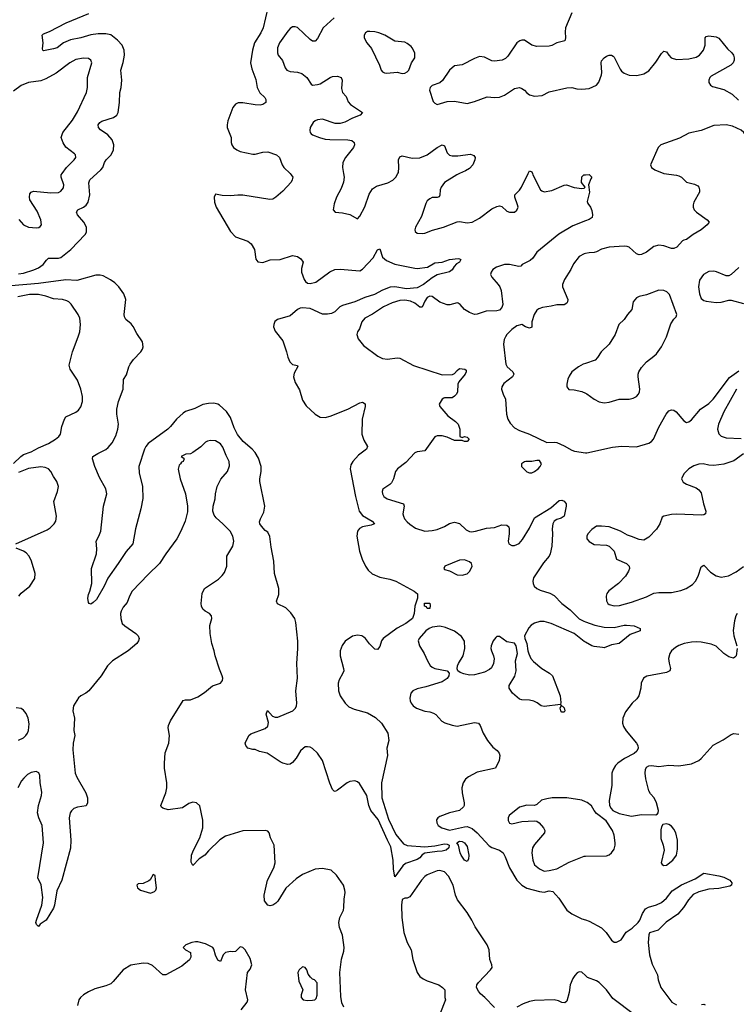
# Model space of a CAD drawing. Header units: inches. Extents: x 1449094 to 1618372, y 389908 to 534307.
# Tile 376 of 494: x 1565459 to 1571211, y 453334 to 461235. Entities that reach past the tile are written whole.
import ezdxf

# ---------------------------------------------------------------- set-up
doc = ezdxf.new("R2010")
doc.units = ezdxf.units.IN
doc.header["$MEASUREMENT"] = 0
for name, color, linetype in [('B5465', 7, 'Continuous'), ('B5466', 7, 'Continuous'), ('B5475', 7, 'Continuous'), ('B5476', 7, 'Continuous')]:
    doc.layers.add(name, color=color, linetype=linetype)

msp = doc.modelspace()

# ---------------------------------------------------------------- linework, layer by layer
at = {"layer": 'B5465', "color": 5}
for points, elevation in [([(1567628.7, 460000), (1567638.8, 459990), (1567650.8, 459970), (1567646, 459950), (1567637.3, 459930), (1567570, 459858), (1567514.8, 459810), (1567490, 459795.1), (1567467.9, 459792.1), (1567250, 459826), (1567210, 459827.3), (1567150, 459820.9), (1567084.4, 459824.4), (1567030, 459834), (1567020.7, 459810), (1567023.8, 459770), (1567035.3, 459730), (1567150, 459536.3), (1567190, 459492.7), (1567290, 459457.6), (1567316.9, 459436.9), (1567343.8, 459390), (1567354.2, 459314.2), (1567370, 459290.7), (1567410, 459287.7), (1567470, 459307.2), (1567550, 459310.4), (1567650, 459341.7), (1567690, 459334), (1567715.6, 459315.6), (1567734, 459290), (1567721.8, 459238.2), (1567721.5, 459210), (1567742.1, 459150), (1567753.3, 459133.3), (1567770, 459121.3), (1567790, 459117.7), (1567836.3, 459130), (1567947.7, 459212.3), (1567988.8, 459231.2), (1568030, 459233.8), (1568190, 459219.2), (1568210, 459232.7), (1568295.3, 459324.7), (1568330, 459387.3), (1568350, 459396), (1568370.5, 459330), (1568402.6, 459302.6), (1568470, 459274.4), (1568630, 459240.7), (1568650, 459238.8), (1568731, 459249), (1568790, 459284.4), (1568849.6, 459290.4), (1568909.7, 459310.3), (1568978.4, 459318.4), (1568990, 459317.3), (1568998.8, 459310), (1568990.4, 459290), (1568964.5, 459275.5), (1568945.4, 459254.6), (1568930, 459228.4), (1568910, 459211.2), (1568810, 459188.4), (1568770, 459164.8), (1568699.2, 459110), (1568650, 459084.6), (1568564.5, 459075.5), (1568470, 459091.6), (1568432.6, 459087.4), (1568370, 459063.4), (1568307.4, 459030), (1568230, 459006.7), (1568150, 458970.4), (1568050, 458940.9), (1568029.4, 458930), (1567988.5, 458891.5), (1567961.4, 458878.6), (1567930, 458871.6), (1567890, 458871.1), (1567790, 458916.7), (1567730, 458922.4), (1567710, 458919.5), (1567690, 458909.1), (1567630, 458859.9), (1567528.5, 458830), (1567507.5, 458812.5), (1567497.8, 458790), (1567496.9, 458770), (1567510, 458735.8), (1567570, 458658), (1567600.7, 458570), (1567610, 458527.7), (1567627.2, 458490), (1567650, 458467), (1567690, 458458.8), (1567692.8, 458452.8), (1567662.7, 458397.3), (1567655.5, 458370), (1567670, 458323), (1567704.1, 458264.1), (1567730, 458182), (1567757.6, 458137.6), (1567830, 458070.4), (1567870, 458046.7), (1567910, 458043.1), (1567950, 458054.4), (1568094, 458110), (1568190, 458160.5), (1568210, 458164.9), (1568232.4, 458152.4), (1568231.7, 458130), (1568208, 458030), (1568205.7, 457910), (1568220.6, 457860.6), (1568252, 457810), (1568244, 457790), (1568179.2, 457740.8), (1568132.2, 457690), (1568116.9, 457663.1), (1568111.5, 457630), (1568153.1, 457410), (1568183.2, 457290), (1568210, 457256.9), (1568287.7, 457210), (1568306, 457190), (1568280.9, 457179.1), (1568210, 457166.6), (1568186.9, 457153.1), (1568171.3, 457130), (1568164.4, 457090), (1568185.9, 456970), (1568206.9, 456906.9), (1568234.2, 456850), (1568257, 456817), (1568288.5, 456788.5), (1568350, 456761.1), (1568430, 456744.9), (1568478, 456730), (1568624, 456650), (1568652.7, 456627.3), (1568652.7, 456592.7), (1568630.4, 456529.6), (1568625.5, 456470), (1568611.2, 456430), (1568558.9, 456390), (1568488, 456352), (1568375.5, 456270), (1568363.8, 456250), (1568350, 456204), (1568330, 456181.2), (1568310, 456184), (1568265.5, 456225.5), (1568233.6, 456270), (1568220.6, 456280.6), (1568204, 456290), (1568170, 456296.9), (1568130, 456288), (1568071.1, 456248.9), (1568047, 456213), (1568030.2, 456170), (1568031.4, 456130), (1568058.3, 456030), (1568059.5, 456010), (1568053.7, 455990), (1568023.1, 455936.9), (1568015.5, 455910), (1568017.2, 455850), (1568030.2, 455810), (1568071, 455750), (1568100.2, 455720.2), (1568143, 455703), (1568252, 455672), (1568314.8, 455634.8), (1568362.4, 455590), (1568414.9, 455510), (1568422, 455450), (1568406, 455390), (1568410.3, 455330.3), (1568363.2, 455110), (1568366.2, 454990), (1568419.1, 454819.1), (1568477.9, 454697.9), (1568540.9, 454620.9), (1568568.9, 454608.9), (1568710, 454598.5), (1568790, 454606.3), (1568870, 454621.8), (1568890, 454620.3), (1568906, 454610), (1568904, 454590), (1568881, 454570), (1568850, 454562.6), (1568810, 454561.5), (1568710, 454548.2), (1568690, 454533), (1568670.9, 454509.1), (1568650, 454496.9), (1568556.9, 454463.1), (1568535.4, 454444.6), (1568470, 454358), (1568458.7, 454418.7), (1568455.7, 454490), (1568439, 454599), (1568410, 454651.1), (1568335.8, 454815.8), (1568276.2, 454890), (1568261.1, 454930), (1568245, 455010), (1568185.6, 455105.6), (1568170, 455118.5), (1568150, 455127.1), (1568110, 455122.6), (1568088.2, 455111.8), (1568010, 455052.3), (1567990, 455041.2), (1567984.5, 455044.5), (1567970, 455059), (1567948.1, 455108.1), (1567889.5, 455290), (1567850, 455349.3), (1567810, 455386), (1567790, 455397.2), (1567770, 455401.2), (1567750, 455399), (1567733.2, 455386.8), (1567713.2, 455366.8), (1567678.8, 455310), (1567650, 455274), (1567630, 455261.2), (1567610, 455259.3), (1567570, 455269.2), (1567550, 455279), (1567446, 455350), (1567383.1, 455363.1), (1567350, 455378), (1567330, 455378), (1567290, 455388.7), (1567275.3, 455410), (1567268.7, 455430), (1567299, 455490), (1567314.8, 455505.2), (1567430, 455546), (1567450, 455564.7), (1567456.5, 455596.5), (1567438, 455662), (1567448.9, 455691.1), (1567487.1, 455647.1), (1567510, 455638), (1567530, 455637.6), (1567651.6, 455690), (1567671.5, 455710), (1567681.6, 455730), (1567684.5, 455750), (1567676, 455850), (1567688.9, 455951.1), (1567682.7, 456070), (1567691.8, 456190), (1567691.5, 456248.5), (1567676.6, 456396.6), (1567667, 456430), (1567636.1, 456476.1), (1567594.9, 456514.9), (1567527.2, 456547.3), (1567519.5, 456570), (1567538, 456622), (1567539.5, 456670), (1567504, 456790), (1567498.9, 456890), (1567476.6, 457003.4), (1567467, 457087), (1567450, 457122.7), (1567430, 457136), (1567399.5, 457170), (1567387.6, 457190), (1567384.9, 457204.9), (1567391.6, 457230), (1567417.8, 457282.2), (1567426, 457330), (1567385.5, 457530), (1567385.5, 457550), (1567398.1, 457610), (1567397.4, 457650), (1567376.8, 457716.8), (1567350, 457761.5), (1567324.2, 457790), (1567252.8, 457850), (1567207.5, 457907.5), (1567180.8, 457960.8), (1567150, 458042.4), (1567119.7, 458090), (1567062, 458142), (1567049.3, 458150), (1567017.2, 458157.2), (1566975.4, 458155.4), (1566930, 458146.6), (1566864.9, 458115.1), (1566790.3, 458090), (1566770, 458078.5), (1566716.8, 458030), (1566670.2, 457970), (1566648.3, 457950), (1566490, 457833.7), (1566471, 457810), (1566461.7, 457790), (1566415.4, 457650), (1566418.9, 457598.9), (1566445.3, 457490), (1566446.8, 457393.2), (1566432, 457310), (1566388, 457150), (1566368, 457030), (1566313, 456967), (1566250.3, 456870), (1566166, 456754), (1566136.5, 456690), (1566076.7, 456583.3), (1566050, 456558), (1566030, 456546), (1566018, 456550), (1566010, 456558), (1566006.2, 456593.8), (1566010, 456622), (1566022, 456650), (1566037, 456710), (1566034.7, 456830), (1566075.1, 456950), (1566077.7, 456990), (1566071.8, 457050), (1566095.6, 457090), (1566109.7, 457130), (1566132.8, 457330), (1566157.4, 457430), (1566151.3, 457471.3), (1566100.5, 457560.5), (1566061.6, 457650), (1566043.7, 457710), (1566046, 457730), (1566085.3, 457754.7), (1566150, 457786), (1566170, 457801.6), (1566200.5, 457839.5), (1566230, 457896.3), (1566247.1, 457950), (1566252.6, 457990), (1566238, 458070), (1566238.7, 458110), (1566251.8, 458170), (1566289.6, 458270), (1566292.3, 458347.7), (1566315.6, 458384.4), (1566335.1, 458450), (1566346.6, 458470), (1566373.1, 458506.9), (1566432.3, 458570), (1566443.7, 458590), (1566449.5, 458610.5), (1566444.5, 458650), (1566398, 458718), (1566370, 458772.7), (1566353.6, 458793.6), (1566312.3, 458830), (1566301.6, 458850), (1566298.7, 458870), (1566311.6, 458990), (1566294.9, 459034.9), (1566254.5, 459090), (1566223.3, 459123.3), (1566188.5, 459148.5), (1566130, 459179.7), (1566105.6, 459185.6), (1566070, 459184.8), (1565917.3, 459142.7), (1565830, 459148.6), (1565610, 459116.9), (1565390, 459100.6)], 520), ([(1565450, 459194.9), (1565490, 459200.8), (1565573, 459227), (1565610, 459243.6), (1565647.8, 459270), (1565673.6, 459306.4), (1565690, 459320.3), (1565770, 459321.8), (1565790, 459326.9), (1565868.8, 459390), (1565984, 459510), (1565994.7, 459530), (1565995.8, 459570), (1565973, 459610), (1565922.4, 459670), (1565914, 459690), (1565926, 459710), (1565971.8, 459730), (1565993.2, 459746.8), (1566009.7, 459770), (1566022.4, 459830), (1566013.6, 459926.4), (1566022, 459950), (1566077.9, 460000)], 520), ([(1565451.9, 459631.9), (1565490, 459589.2), (1565530, 459569.3), (1565594.6, 459565.4), (1565611.8, 459568.2), (1565623.8, 459576.2), (1565634, 459590), (1565628, 459630), (1565598.8, 459698.8), (1565540.9, 459790), (1565536.8, 459810), (1565541.4, 459838.6), (1565550, 459851.8), (1565570, 459857.7), (1565710, 459844.5), (1565770, 459849.2), (1565790, 459858.9), (1565810, 459884.9), (1565813.1, 459910), (1565792.6, 459970), (1565792.4, 459990), (1565799.4, 460000)], 540), ([(1568057.9, 460000), (1568063.2, 459970), (1568058.5, 459930), (1568040.4, 459879.6), (1568002, 459810), (1567982.5, 459757.5), (1567974.8, 459710), (1567990.7, 459690.7), (1568050, 459686.4), (1568110, 459670.4), (1568170, 459636), (1568190, 459658.8), (1568230, 459734), (1568264.5, 459835.5), (1568290, 459876.4), (1568322, 459898), (1568415, 459925), (1568453.4, 459946.6), (1568478.3, 459970), (1568493.4, 460000)], 540), ([(1568990.3, 460000), (1568968, 459990), (1568870, 459929.6), (1568841.1, 459890), (1568834.9, 459870), (1568831.9, 459828.1), (1568825.2, 459814.8), (1568810, 459807.3), (1568770, 459807.6), (1568750, 459798.7), (1568730, 459780.9), (1568718.9, 459761.1), (1568683.4, 459656.6), (1568635.5, 459570), (1568630.7, 459550), (1568634, 459534), (1568650, 459522), (1568690, 459518), (1568710, 459521.6), (1568773.2, 459546.8), (1568861.2, 459570), (1568970, 459613.1), (1568990, 459614.9), (1569050, 459604), (1569090, 459610.3), (1569150, 459641.7), (1569250, 459717.1), (1569290, 459736.3), (1569310, 459740.7), (1569330, 459736), (1569370, 459698.8), (1569390, 459690.8), (1569430, 459691), (1569450, 459706), (1569459.3, 459730), (1569456, 459750), (1569433.2, 459810), (1569434, 459830), (1569470, 459866.8), (1569487.9, 459892.1), (1569539.5, 460000)], 540), ([(1569574.7, 460000), (1569578, 459990), (1569640.5, 459870), (1569650, 459860.5), (1569670, 459854.4), (1569730, 459864), (1569830, 459906.9), (1569849, 459909), (1569910, 459888.1), (1569970, 459879.1), (1569990, 459882.8), (1569999, 459890), (1569969.4, 459929.4), (1569970, 459974), (1569986, 459990), (1570000, 459991.3)], 540), ([(1570000, 459620.5), (1569898, 459582), (1569786.6, 459513.4), (1569610.4, 459370), (1569577.5, 459322.5), (1569557, 459303), (1569492, 459270), (1569482, 459258), (1569464.7, 459255.3), (1569390, 459271), (1569350, 459269.7), (1569287.3, 459250), (1569257.3, 459230), (1569242, 459210), (1569239.1, 459190), (1569247.7, 459170), (1569300.7, 459110), (1569314, 459090), (1569322.5, 459062.5), (1569336.5, 458950), (1569330, 458926.3), (1569310, 458903.5), (1569290, 458897.4), (1569203.1, 458896.9), (1569130, 458872), (1569109.6, 458869.6), (1569070, 458884.5), (1569029.6, 458909.7), (1568994, 458950), (1568978.9, 458958.9), (1568970, 458962.7), (1568912.5, 458947.5), (1568890, 458946.6), (1568830, 458969.5), (1568770, 459014.7), (1568750, 459015.1), (1568730, 459005.1), (1568710, 458976), (1568690, 458928.2), (1568670, 458926.9), (1568630, 458960.9), (1568595.8, 458975.8), (1568550, 458983.2), (1568510, 458982.3), (1568450, 458961.8), (1568379.3, 458930), (1568290, 458871), (1568230, 458840.7), (1568206.4, 458810), (1568186.6, 458753.4), (1568170.7, 458730), (1568164, 458710), (1568175.2, 458675.2), (1568219.9, 458619.9), (1568334.2, 458534.2), (1568370, 458516.3), (1568410, 458510.5), (1568490, 458521.6), (1568510, 458519.3), (1568619.9, 458459.9), (1568850, 458384.2), (1568932.2, 458387.8), (1568950, 458394.9), (1568970, 458419.5), (1568990, 458435.2), (1569031.8, 458431.8), (1569042.8, 458422.8), (1569043.8, 458410), (1569035.3, 458390), (1568984.9, 458330), (1568975.5, 458310), (1568972.7, 458250), (1568964.9, 458230), (1568950, 458212.7), (1568930, 458200.7), (1568870, 458201.2), (1568862.5, 458197.5), (1568850, 458188.7), (1568826.8, 458150), (1568830.8, 458130), (1568895.3, 458055.3), (1568958, 458010), (1568978.4, 457990), (1568992.7, 457950), (1568991.3, 457891.3), (1569010, 457882), (1569029.4, 457890.6), (1569050, 457886), (1569066, 457870), (1569051, 457850), (1569030, 457849.4), (1569010, 457858), (1568950, 457859.5), (1568890, 457886.3), (1568850, 457896.9), (1568810, 457894.7), (1568792, 457888), (1568710, 457774.5), (1568650, 457766.9), (1568630, 457758.3), (1568558.6, 457681.4), (1568492.4, 457630), (1568474.4, 457610), (1568459.3, 457550), (1568442.3, 457517.7), (1568430, 457504.5), (1568373, 457467), (1568367.7, 457450), (1568370.5, 457430), (1568383, 457410), (1568408, 457390), (1568538.8, 457350), (1568546, 457330), (1568535.6, 457270), (1568539, 457250), (1568548.9, 457230), (1568570, 457206.7), (1568590, 457186.7), (1568634.8, 457154.8), (1568710, 457131.8), (1568770, 457135.3), (1568810, 457144.9), (1568870, 457168.5), (1568910, 457192.2), (1568950, 457202.4), (1568990, 457193.4), (1569041.4, 457141.4), (1569070, 457128), (1569086.2, 457126.2), (1569118, 457130), (1569205.8, 457154.2), (1569270, 457160.4), (1569330, 457181.6), (1569370, 457178.8), (1569384.5, 457164.5), (1569388, 457148), (1569388.1, 457108.1), (1569379.3, 457050), (1569384, 457030), (1569410, 457014.9), (1569430, 457014.4), (1569467, 457033), (1569495.2, 457064.8), (1569550, 457155.5), (1569590, 457236.4), (1569722, 457318), (1569790, 457376.3), (1569810, 457380.5), (1569830, 457372.7), (1569844.9, 457350), (1569845.5, 457330), (1569830.6, 457250), (1569805.8, 457234.2), (1569770, 457225.1), (1569750.3, 457209.7), (1569739.5, 457190), (1569733.7, 457150), (1569736, 457110), (1569730.3, 457010), (1569717.6, 456950), (1569708.5, 456930), (1569663, 456877), (1569583.2, 456756.8), (1569577, 456730), (1569579.5, 456710), (1569588.2, 456690), (1569610.3, 456670.3), (1569636.3, 456656.3), (1569713.7, 456633.7), (1569750, 456614.4), (1569810, 456550.5), (1569878.7, 456498.7), (1569948.5, 456428.5), (1569987.6, 456407.6), (1570000, 456403)], 540), ([(1570000, 459359.4), (1569990, 459357.4), (1569950, 459335.6), (1569904.6, 459275.4), (1569883.6, 459230), (1569833.1, 459150), (1569816.9, 459110), (1569814.9, 459090), (1569857.4, 458990), (1569857, 458970), (1569850, 458959.5), (1569830, 458946.6), (1569770, 458946.9), (1569725, 458935), (1569654.2, 458925.8), (1569624.8, 458915.2), (1569610, 458904.5), (1569588.7, 458870), (1569570.6, 458810), (1569570, 458768), (1569550, 458759), (1569518, 458770), (1569490, 458788.7), (1569450, 458777.2), (1569410, 458749.2), (1569370, 458709), (1569357.3, 458690), (1569348, 458670), (1569342, 458630), (1569362, 458470), (1569370.8, 458450), (1569416, 458410), (1569426, 458390), (1569414, 458370), (1569345.2, 458314.8), (1569328.5, 458290), (1569325.3, 458270), (1569338.7, 458230), (1569358.7, 458190), (1569366.3, 458070), (1569378.3, 458030), (1569396.7, 457996.7), (1569430, 457961.1), (1569470, 457938), (1569551, 457910), (1569690, 457843), (1569750, 457846), (1569770, 457842.4), (1569830, 457816.4), (1569890, 457780.3), (1569913, 457773), (1570000, 457760.1)], 560), ([(1565410, 457673.6), (1565469.3, 457730.7), (1565490, 457744.9), (1565550, 457767.2), (1565610, 457799.6), (1565690, 457833.4), (1565747, 457870), (1565772, 457890), (1565787.6, 457910), (1565797.7, 457970), (1565818.7, 458030), (1565830, 458047.7), (1565910, 458084.9), (1565930, 458101.6), (1565950, 458127.7), (1565962, 458170), (1565962, 458210), (1565949.8, 458269.8), (1565922.2, 458342.2), (1565864.2, 458430), (1565856.2, 458463.8), (1565882.4, 458570), (1565929.7, 458690), (1565941.1, 458730), (1565946.6, 458790), (1565940.8, 458840.8), (1565927.3, 458870), (1565871.8, 458951.8), (1565854, 458970), (1565838.6, 458978.6), (1565802, 458990), (1565730, 458994.8), (1565670, 459015.2), (1565609.3, 459029.3), (1565538.8, 459030), (1565442.8, 459010)], 540), ([(1570000, 458476.3), (1569982, 458470), (1569944.7, 458450), (1569890, 458409), (1569870, 458375.3), (1569859.1, 458350), (1569850.8, 458310), (1569851, 458290), (1569867.9, 458267.9), (1569910, 458265.5), (1569970.3, 458250.3), (1570000, 458237)], 580), ([(1568061.4, 453310), (1568044.6, 453344.6), (1568035.7, 453395.7), (1568028.3, 453590), (1568043, 453697), (1568060.6, 453759.4), (1568062.9, 453790), (1568048.9, 453890), (1568025, 453950), (1568021.3, 453990), (1568028.6, 454031.4), (1568056.8, 454090), (1568060.4, 454110), (1568062.2, 454177.7), (1568071, 454230), (1568069.7, 454250), (1568056.9, 454290), (1568002.4, 454370), (1567958.4, 454410), (1567890, 454424.5), (1567830, 454417.6), (1567730, 454375), (1567677.9, 454342.1), (1567594.4, 454265.6), (1567530, 454160.7), (1567514.5, 454145.5), (1567490, 454129.6), (1567470, 454124.5), (1567450, 454129.3), (1567424.7, 454164.7), (1567421.6, 454210), (1567448.2, 454330), (1567498.9, 454430), (1567509.7, 454470), (1567501.6, 454610), (1567471.8, 454670), (1567461.2, 454710), (1567450, 454724), (1567429.4, 454729.4), (1567250, 454725.4), (1567110, 454683.5), (1567066, 454654), (1566973.6, 454566.4), (1566943.8, 454530), (1566899.9, 454500.1), (1566850, 454449), (1566836, 454476), (1566838.7, 454530), (1566854, 454570), (1566904.4, 454670), (1566929.6, 454750), (1566929.6, 454810.4), (1566906, 454926), (1566879, 454950), (1566850, 454957), (1566815.6, 454944.4), (1566764.7, 454910), (1566650, 454895.1), (1566606.8, 454906.8), (1566596.5, 454916.5), (1566592.7, 454930), (1566631.5, 455030), (1566639.7, 455070), (1566639.7, 455110), (1566622, 455230), (1566620.4, 455270), (1566627.4, 455352.6), (1566656.9, 455430), (1566662, 455490), (1566652.1, 455552.1), (1566654, 455570), (1566669.6, 455610), (1566770, 455770.6), (1566790, 455777.1), (1566830, 455777.6), (1566890, 455802.4), (1566943.5, 455836.5), (1567007, 455890), (1567070, 455911.9), (1567088.1, 455931.9), (1567089.9, 455950), (1567084.5, 455970), (1567062.6, 456022.6), (1567028.3, 456130), (1567021, 456170), (1567002.1, 456230), (1566986.8, 456310), (1566985.1, 456374.9), (1567000.5, 456430), (1566998.4, 456450), (1566982.7, 456470), (1566946.6, 456490), (1566930, 456504.5), (1566918, 456530), (1566915.1, 456550), (1566924.2, 456630), (1566942.9, 456670), (1567055, 456745), (1567085.3, 456774.7), (1567101.8, 456798.2), (1567121, 456850), (1567120.5, 456930), (1567169.7, 457010), (1567176.8, 457050), (1567169.7, 457090), (1567148.2, 457130), (1567090, 457189.7), (1567036.5, 457236.5), (1567020.3, 457260.3), (1567009.7, 457290), (1567011.3, 457330), (1567028, 457390), (1567031.5, 457431.5), (1567045.1, 457490), (1567072.5, 457547.5), (1567128.2, 457610), (1567143.8, 457656.2), (1567140.4, 457690), (1567116.6, 457736.6), (1567090, 457805.6), (1567070, 457831.1), (1567030, 457854.8), (1566990, 457858.7), (1566967.1, 457852.9), (1566950, 457844.5), (1566912.7, 457807.3), (1566850, 457760.9), (1566830, 457752.3), (1566792, 457748), (1566754, 457730), (1566776.9, 457716.9), (1566778, 457710), (1566771, 457690), (1566756.9, 457683.1), (1566751, 457670), (1566738.8, 457661.2), (1566730.6, 457629.4), (1566747.2, 457550), (1566788.7, 457430), (1566804.9, 457330), (1566806.2, 457286.2), (1566787.4, 457210), (1566753.1, 457130), (1566719.6, 457070), (1566631.7, 456950), (1566580.2, 456870), (1566490, 456784), (1566361.5, 456650), (1566339.1, 456610), (1566323, 456557), (1566290, 456520.7), (1566273.4, 456490), (1566269, 456470), (1566270.3, 456430), (1566282.6, 456390), (1566302.4, 456370), (1566390.6, 456310), (1566410.6, 456290), (1566418, 456270), (1566412.7, 456250), (1566399.3, 456230), (1566330.2, 456169.8), (1566204.2, 456090), (1566164.9, 456050), (1566111.8, 455970), (1566013.4, 455850), (1565990, 455829.7), (1565950.2, 455809.8), (1565930, 455793.3), (1565892, 455730), (1565886, 455690), (1565898.9, 455630), (1565892.3, 455532.3), (1565902.4, 455490), (1565887.2, 455430), (1565885.1, 455374.9), (1565904.6, 455190), (1565916.7, 455156.7), (1565990.6, 455030), (1566002, 454990), (1566004, 454950), (1565992.3, 454927.7), (1565923.7, 454916.3), (1565894.9, 454905.1), (1565874, 454886), (1565864.2, 454870), (1565856, 454830), (1565870.4, 454650), (1565867.9, 454587.9), (1565798, 454330), (1565756.5, 454243.5), (1565739, 454130), (1565730, 454104.5), (1565671.8, 454008.2), (1565623.4, 453976.6), (1565610, 453958), (1565594, 453974), (1565589.7, 453990), (1565594, 454010), (1565637.4, 454130), (1565645.7, 454190), (1565632.4, 454292.4), (1565603.7, 454350), (1565650.7, 454630.7), (1565640.7, 454770), (1565612.2, 454830), (1565601.3, 454870), (1565609.7, 454930), (1565635.3, 455010), (1565636, 455036), (1565622.4, 455110), (1565621.6, 455170), (1565612.1, 455192.1), (1565590, 455202.9), (1565550, 455194.3), (1565522.2, 455177.8), (1565493, 455150), (1565474, 455126), (1565443, 455070)], 540), ([(1565429.2, 457030), (1565679, 457141), (1565703.5, 457156.5), (1565736.9, 457190), (1565750, 457211), (1565755.1, 457250), (1565732.7, 457370), (1565762.7, 457450), (1565769.4, 457490), (1565758, 457530), (1565730, 457569.3), (1565708.3, 457610), (1565690, 457631.2), (1565662.4, 457642.4), (1565630, 457645.6), (1565530, 457633.5), (1565450, 457602.4)], 540), ([(1565453.3, 456610), (1565470, 456632.4), (1565539.5, 456690), (1565579.6, 456750), (1565582.4, 456790), (1565554.7, 456890), (1565534.2, 456930), (1565510, 456956), (1565490, 456969.8), (1565430, 456994.5)], 540), ([(1570000, 456240), (1569990, 456245.7), (1569909.4, 456309.4), (1569724.2, 456390), (1569670, 456405.2), (1569633.8, 456406.2), (1569590, 456393.6), (1569563.5, 456376.5), (1569545.6, 456354.4), (1569512, 456290), (1569513.7, 456270), (1569530.2, 456230), (1569537.3, 456170), (1569545.2, 456145.2), (1569561.1, 456110), (1569583.9, 456083.9), (1569648.7, 456028.7), (1569712.7, 455990), (1569735.3, 455970), (1569796.4, 455810), (1569803.6, 455756.4), (1569799.6, 455740.4), (1569670, 455725.1), (1569644, 455730), (1569613.3, 455753.3), (1569586.4, 455766.4), (1569550, 455774.5), (1569490, 455776.3), (1569470, 455782.4), (1569414.5, 455830), (1569387.6, 455870), (1569388.2, 455891.8), (1569433.1, 455966.9), (1569444.4, 456010), (1569439.6, 456090), (1569454.5, 456150), (1569442.7, 456210), (1569431.3, 456231.3), (1569370, 456242.6), (1569310, 456285.1), (1569290, 456284.2), (1569281.6, 456278.4), (1569259.5, 456250), (1569243.7, 456210), (1569241.3, 456190), (1569244.9, 456170), (1569261.6, 456130), (1569266.2, 456106.2), (1569262.4, 456070), (1569245.7, 456034.3), (1569230, 456019.5), (1569190, 456000.5), (1569110, 455976.9), (1569070, 455976.2), (1569024.8, 455984.8), (1568995.5, 455995.5), (1568975.3, 456010), (1568970, 456026), (1568972.7, 456050), (1568980.9, 456070), (1569019.7, 456130), (1569031.2, 456190), (1569028, 456248), (1569004.2, 456284.2), (1568947.7, 456327.7), (1568876.8, 456356.8), (1568830, 456368.3), (1568770, 456359.8), (1568744.9, 456350), (1568717.6, 456330), (1568664.9, 456270), (1568657.6, 456250), (1568668.8, 456210), (1568705.7, 456150), (1568731.8, 456090), (1568753.6, 456053.6), (1568770, 456038.4), (1568790, 456028.5), (1568890.4, 456010.4), (1568906.8, 455990), (1568904, 455970), (1568890.3, 455949.7), (1568850, 455920.5), (1568718.7, 455881.3), (1568650, 455866), (1568614, 455850), (1568599.1, 455830), (1568590.5, 455790), (1568593, 455770), (1568602, 455750), (1568616.3, 455730), (1568644, 455710), (1568710, 455685.7), (1568750, 455681.3), (1568781, 455670), (1568798.7, 455658.7), (1568846.9, 455606.9), (1568872.4, 455592.4), (1568930, 455572.7), (1568970, 455566), (1569110, 455596.3), (1569142, 455590), (1569156, 455570), (1569178.8, 455510), (1569214.8, 455450), (1569257.5, 455397.5), (1569290.8, 455370), (1569306.8, 455350), (1569313, 455330), (1569307.3, 455290), (1569278, 455230), (1569130, 455195.8), (1569060.4, 455159.6), (1569038.4, 455141.6), (1569018, 455110), (1569008.9, 455070), (1569011.6, 455030), (1569027.9, 454952.1), (1569027.3, 454930), (1569022, 454918), (1568990, 454889.4), (1568910, 454871.6), (1568830, 454842), (1568814, 454830), (1568805.3, 454814.7), (1568806, 454790), (1568818, 454770), (1568847.7, 454750), (1568910, 454730.2), (1569030, 454759.5), (1569050, 454760.3), (1569090, 454744.5), (1569131, 454711), (1569226.7, 454606.7), (1569250, 454592.6), (1569310.5, 454570), (1569338.4, 454550), (1569356.7, 454516.7), (1569390.2, 454430), (1569450.2, 454330), (1569490, 454290.2), (1569530, 454267.3), (1569630, 454239.2), (1569670, 454234.4), (1569710, 454244), (1569738, 454238), (1569785.5, 454185.5), (1569850, 454089.1), (1569890, 454061.2), (1569970, 454021.2), (1570000, 454011.3)], 540), ([(1565450, 455453.1), (1565490, 455473.4), (1565509.6, 455490), (1565522.6, 455510), (1565529.7, 455530), (1565534.1, 455585.9), (1565526.2, 455630), (1565510, 455667), (1565490, 455695.4), (1565470, 455708.4), (1565430, 455713.8)], 540), ([(1570000, 454959.8), (1569971, 454971), (1569850, 454991.8), (1569734, 454990), (1569690, 454983.8), (1569647.9, 454972.1), (1569610, 454937), (1569590, 454929.5), (1569530, 454933), (1569470, 454917), (1569387.3, 454850), (1569380.7, 454830), (1569380.7, 454810), (1569390, 454786.8), (1569410, 454782), (1569490, 454800.4), (1569590, 454806.4), (1569610, 454802.4), (1569629, 454789), (1569662.4, 454750), (1569674.4, 454730), (1569672, 454710), (1569590, 454615.6), (1569574.6, 454590), (1569570.3, 454550), (1569576.9, 454490), (1569592.3, 454452.3), (1569630, 454420.3), (1569670, 454403.6), (1569710, 454406.9), (1569770, 454421.2), (1569870, 454475.9), (1569990, 454521.8), (1570000, 454522)], 560), ([(1569270, 453309.2), (1569191.8, 453390), (1569158.3, 453418.3), (1569140.5, 453440.5), (1569125.2, 453470), (1569129.2, 453490), (1569142.7, 453510), (1569239.3, 453610), (1569251.5, 453630), (1569249.4, 453650), (1569232.6, 453692.6), (1569226, 453770), (1569212.1, 453810), (1569116, 453956), (1569088.9, 454008.9), (1569049.8, 454069.8), (1568972.7, 454172.7), (1568956, 454210), (1568939.1, 454290), (1568902.2, 454362.2), (1568870, 454396.4), (1568830, 454408.6), (1568810, 454406.2), (1568730, 454373.6), (1568710, 454360.4), (1568683.2, 454330), (1568590, 454197.6), (1568570, 454186), (1568550, 454185.6), (1568530, 454176), (1568522.9, 454130), (1568525.5, 454030), (1568542.4, 453910), (1568570, 453831), (1568602, 453770), (1568613.8, 453693.8), (1568648.6, 453588.6), (1568670, 453557.3), (1568698, 453538), (1568730, 453521.6), (1568822, 453490), (1568852, 453470), (1568872, 453450), (1568872, 453388), (1568876, 453370), (1568830, 453255.3)], 540), ([(1567236.2, 453290), (1567284.5, 453350), (1567289.2, 453369.2), (1567272.3, 453450), (1567288.7, 453588.7), (1567310, 453616), (1567322.9, 453650), (1567310, 453701.2), (1567269.2, 453770), (1567250, 453789.2), (1567230, 453794), (1567190, 453758), (1567170, 453755.3), (1567150, 453759), (1567110, 453748.7), (1567091.3, 453730), (1567070, 453678), (1567050, 453688), (1567030, 453728.7), (1567017, 453777), (1567009.2, 453790), (1566950, 453818.4), (1566890, 453834.5), (1566870, 453835.1), (1566842, 453830), (1566792, 453810), (1566771.3, 453790), (1566790, 453771.3), (1566831, 453751), (1566831.6, 453711.6), (1566821, 453690), (1566760.4, 453639.6), (1566632, 453570), (1566609, 453570), (1566524.2, 453644.2), (1566490, 453662), (1566450, 453665.1), (1566350, 453647.3), (1566288.7, 453611.3), (1566210, 453516), (1566190, 453499.5), (1566150, 453481.6), (1566062.8, 453457.2), (1566010, 453434.5), (1565970, 453409.5), (1565948, 453390), (1565934.4, 453370), (1565923.4, 453323.4)], 560), ([(1570000, 453564.2), (1569970, 453591.5), (1569950, 453595.6), (1569933.5, 453586.5), (1569914.6, 453565.4), (1569899.9, 453540.1), (1569877.6, 453490), (1569870.4, 453430), (1569850, 453358), (1569833.7, 453346.3), (1569810, 453349.3), (1569782.5, 453362.5), (1569750, 453369.5), (1569590, 453363.7), (1569550, 453356), (1569501.1, 453338.9), (1569448.3, 453311.7)], 540)]:
    msp.add_lwpolyline(points, dxfattribs=dict(at, elevation=elevation))
for points, elevation in [([(1569610, 457698), (1569570.4, 457689.6), (1569522, 457690), (1569510, 457686.6), (1569487.3, 457670), (1569486, 457650), (1569530, 457606.4), (1569550, 457598.4), (1569570, 457599.5), (1569590, 457608.5), (1569619.5, 457630), (1569637, 457650), (1569646.6, 457670), (1569630, 457697.2)], 560), ([(1569030, 456901.3), (1568990, 456899.1), (1568871, 456850), (1568862.8, 456830), (1568870, 456824), (1568910, 456812.7), (1568970, 456779), (1569010, 456776.9), (1569050, 456788.2), (1569072.4, 456810), (1569089.6, 456850), (1569084.5, 456870), (1569070, 456884.5)], 540), ([(1568750, 456509), (1568730, 456509.3), (1568723.1, 456523.1), (1568709, 456530), (1568707.3, 456552.7), (1568750, 456554), (1568754, 456534)], 520), ([(1569810, 455678), (1569802, 455690), (1569798, 455710), (1569806, 455730), (1569802, 455738), (1569830, 455714), (1569834.8, 455690), (1569830, 455678)], 540), ([(1569050, 454479.3), (1569030, 454489.6), (1569002.4, 454530), (1568994, 454550), (1568980.7, 454610), (1568967.8, 454630), (1568990, 454642.7), (1569010, 454640.2), (1569030, 454630.2), (1569050, 454600.7), (1569064.2, 454530), (1569060.3, 454499.7)], 520), ([(1566530, 454375.3), (1566506, 454334), (1566495.3, 454324.7), (1566450, 454304), (1566410, 454302), (1566398, 454290), (1566404.7, 454270), (1566430, 454251.3), (1566510, 454225.5), (1566542, 454238), (1566552.3, 454250), (1566558.4, 454270), (1566548, 454330), (1566547.3, 454367.3)], 560), ([(1567730, 453634), (1567701, 453610), (1567690.9, 453589.1), (1567699.8, 453519.8), (1567730.9, 453450.9), (1567718, 453410), (1567718, 453390), (1567734, 453370), (1567770, 453364), (1567810, 453366.8), (1567828.9, 453371.1), (1567839, 453381), (1567847.3, 453407.3), (1567847.3, 453507.3), (1567826, 453530), (1567810, 453535.3), (1567792.1, 453552.1), (1567775.1, 453575.1), (1567764, 453610), (1567750, 453628.7)], 560)]:
    msp.add_lwpolyline(points, close=True, dxfattribs=dict(at, elevation=elevation))
at = {"layer": 'B5466', "color": 5}
for points, elevation in [([(1567451.4, 461330), (1567413.6, 461170), (1567394.3, 461130), (1567344.9, 461050), (1567327.9, 460990), (1567311.6, 460890), (1567321, 460841), (1567353.7, 460753.7), (1567365.5, 460690), (1567387, 460647), (1567426.4, 460610), (1567435.1, 460595.1), (1567434, 460570), (1567410, 460554.3), (1567390, 460548.9), (1567350, 460550.7), (1567250, 460568.6), (1567212.9, 460567.1), (1567190, 460557.6), (1567169.1, 460530.9), (1567130, 460422.7), (1567123.9, 460390), (1567125.5, 460370), (1567155.3, 460290), (1567155.5, 460250), (1567160.5, 460230), (1567175.5, 460210), (1567203, 460190), (1567230, 460178.5), (1567330, 460155.5), (1567350, 460155.5), (1567410, 460172.2), (1567450, 460175.8), (1567520.5, 460150), (1567545.3, 460130), (1567566, 460070), (1567578, 460050), (1567628.7, 460000)], 520), ([(1566077.9, 460000), (1566111.5, 460030), (1566126.3, 460050), (1566141, 460090), (1566153.5, 460110), (1566193.6, 460150), (1566212.5, 460190), (1566214, 460230), (1566202, 460270), (1566166, 460310), (1566107.8, 460350), (1566091.2, 460370), (1566088.3, 460390), (1566102, 460410), (1566119.3, 460420.7), (1566211.8, 460450), (1566237.6, 460470), (1566249.6, 460490), (1566259.2, 460570), (1566261.7, 460650), (1566272.7, 460690), (1566279.8, 460750), (1566271.4, 460830), (1566290, 460890.7), (1566300.6, 460950), (1566298.3, 460990), (1566282, 461030), (1566244.8, 461070), (1566190, 461112.2), (1566150, 461120.7), (1566090, 461120.2), (1566030, 461113.7), (1565950, 461089.4), (1565867.7, 461072.3), (1565811.5, 461048.5), (1565759.3, 461010), (1565730, 461000.4), (1565650, 460985.1), (1565643.7, 460990), (1565642.3, 461002.3), (1565646.6, 461050), (1565639.7, 461110), (1565650, 461122.4), (1565699.6, 461140.4), (1565833.3, 461210), (1566014.7, 461285.3)], 520), ([(1567982.6, 461250), (1567894.7, 461170), (1567850, 461083.7), (1567830, 461062.9), (1567810, 461062.4), (1567790, 461075.4), (1567690, 461171.3), (1567670, 461178), (1567650, 461176.3), (1567630, 461164.2), (1567610, 461141.6), (1567545, 461050), (1567529.2, 461010), (1567527.9, 460970), (1567533.4, 460950), (1567567.3, 460907.3), (1567590, 460847.3), (1567603, 460830), (1567630, 460818), (1567690, 460814.9), (1567723.6, 460803.6), (1567764.9, 460770), (1567798.8, 460718.8), (1567810, 460710.6), (1567850, 460713.7), (1567870, 460721.1), (1567950, 460771.6), (1567970, 460779.6), (1568010, 460781.7), (1568039.1, 460770), (1568048.4, 460750), (1568043.1, 460683.1), (1568050.4, 460650.4), (1568078.8, 460618.8), (1568096.3, 460576.3), (1568115.2, 460555.2), (1568211.3, 460490), (1568191.3, 460470), (1568130, 460444.5), (1568070, 460412.3), (1568030, 460402.7), (1567990, 460402), (1567890, 460436.3), (1567850, 460432.6), (1567830, 460423), (1567815.8, 460410), (1567790.4, 460370), (1567786.7, 460346.7), (1567790.7, 460330), (1567799.9, 460319.9), (1567810.4, 460310.4), (1567864.7, 460290), (1567910, 460277.1), (1567947.2, 460272.8), (1568091.7, 460271.7), (1568124.4, 460264.4), (1568144.4, 460250), (1568147.2, 460230), (1568137.8, 460210), (1568075.3, 460130), (1568053.6, 460090), (1568049.1, 460050), (1568057.9, 460000)], 540), ([(1569890.4, 461290), (1569839.7, 461170), (1569836.7, 461136.7), (1569841.1, 461090), (1569834.9, 461065.1), (1569770.2, 461049.8), (1569731.2, 461028.8), (1569710, 461022.6), (1569610, 461018.9), (1569570, 461029.6), (1569510, 461069.6), (1569490, 461071.5), (1569473.5, 461066.5), (1569450, 461049.4), (1569378.2, 460941.8), (1569357.6, 460922.4), (1569330.3, 460909.7), (1569270, 460901.7), (1569250, 460905.7), (1569190, 460935.1), (1569150, 460939.1), (1569110, 460923.9), (1569010, 460872.3), (1568950, 460864.2), (1568907.7, 460830), (1568852.1, 460747.9), (1568830, 460729.3), (1568770, 460706), (1568754, 460690), (1568748.8, 460670), (1568778.4, 460578.4), (1568790, 460564), (1568810, 460555.5), (1568890, 460577.6), (1568950, 460580.9), (1569050, 460561.1), (1569110, 460577.7), (1569210, 460615.3), (1569270, 460610.3), (1569310, 460612.2), (1569351, 460629), (1569430, 460681.6), (1569470, 460690.5), (1569490, 460684), (1569510, 460670.7), (1569528.8, 460648.8), (1569550, 460633), (1569590, 460620.4), (1569652.4, 460627.6), (1569710, 460656.4), (1569850, 460688), (1569890, 460690.5), (1569930, 460680.4), (1569970, 460677.7), (1570000, 460680.8)], 560), ([(1565799.4, 460000), (1565834.2, 460050), (1565897.6, 460110), (1565909.5, 460130), (1565906.6, 460150), (1565898.6, 460158.6), (1565830, 460212.3), (1565806.9, 460246.9), (1565791.1, 460290), (1565804.8, 460330), (1565882.2, 460430), (1565924.1, 460495.9), (1565995.1, 460650), (1566002.6, 460690), (1566003.1, 460770), (1566037.6, 460890), (1566031, 460911), (1566010, 460922.4), (1565970, 460927.1), (1565910, 460915.3), (1565862, 460890), (1565752.9, 460807.1), (1565670, 460759.8), (1565630, 460745), (1565530, 460729.8), (1565470, 460706.3), (1565410, 460661.6)], 540), ([(1568493.4, 460000), (1568498.5, 460010), (1568502.7, 460050), (1568499.7, 460110), (1568510, 460135.5), (1568530, 460141.3), (1568610, 460124.4), (1568670, 460126), (1568729.3, 460150), (1568810, 460210.3), (1568850, 460230.3), (1568870, 460222.8), (1568890, 460166.8), (1568908.8, 460148.8), (1568930, 460143.1), (1568977.1, 460142.9), (1569077.1, 460157.1), (1569104.9, 460144.9), (1569114, 460130), (1569113.4, 460110), (1569096.3, 460070), (1569070, 460040.7), (1569038.5, 460021.5), (1568990.3, 460000)], 540), ([(1569539.5, 460000), (1569550, 460022), (1569570, 460014), (1569574.7, 460000)], 540)]:
    msp.add_lwpolyline(points, dxfattribs=dict(at, elevation=elevation))
at = {"layer": 'B5466', "color": 5, "elevation": 560}
msp.add_lwpolyline([(1568270, 461140.9), (1568250, 461139.3), (1568236, 461130), (1568222.8, 461110), (1568224, 461090), (1568246, 461050), (1568282.6, 461002.6), (1568347.3, 460870), (1568359.1, 460830), (1568370, 460817.3), (1568387.6, 460807.6), (1568405.8, 460805.9), (1568490, 460814.9), (1568530, 460802.4), (1568550, 460806.4), (1568570, 460817.1), (1568581.6, 460830), (1568602.6, 460890), (1568629.7, 460930), (1568629.6, 460970), (1568610, 461009.3), (1568600.1, 461020.1), (1568570, 461044.2), (1568550, 461053.3), (1568470, 461062), (1568389, 461110), (1568342, 461130), (1568310, 461138.4)], close=True, dxfattribs=at)
at = {"layer": 'B5475', "color": 5}
for points, elevation in [([(1570628.9, 460000), (1570630, 459999.5), (1570730, 459988), (1570750, 459981.6), (1570770, 459970.4), (1570812.2, 459932.2), (1570876.1, 459916.1), (1570900.9, 459900.9), (1570910.6, 459890), (1570916.3, 459870), (1570915.5, 459850), (1570870.5, 459770), (1570863.8, 459750), (1570865.5, 459730), (1570873.4, 459710), (1570890.7, 459690), (1570976, 459630), (1570992, 459610), (1570976, 459590), (1570930.2, 459549.8), (1570864, 459510), (1570811, 459470), (1570790, 459466.6), (1570779.9, 459460.1), (1570732.7, 459410), (1570710, 459398.7), (1570690, 459399.6), (1570630, 459420.7), (1570590, 459425.6), (1570550, 459413.6), (1570490, 459369.6), (1570450, 459349.6), (1570430, 459347.6), (1570410, 459356.2), (1570350, 459409.7), (1570334.1, 459414.1), (1570310, 459416.4), (1570190.2, 459409.8), (1570130, 459394), (1570090, 459371.2), (1570070, 459365.7), (1570030, 459365.4), (1570000, 459359.4)], 560), ([(1570000, 459991.3), (1570030, 459994), (1570051, 459971), (1570042, 459958), (1570024.7, 459910), (1570031.4, 459850), (1570015.2, 459775.2), (1570019.3, 459759.3), (1570039.3, 459730), (1570050, 459704.7), (1570057.6, 459670), (1570053.3, 459646.7), (1570030, 459631.8), (1570000, 459620.5)], 540), ([(1571230, 459247), (1571168.7, 459191.3), (1571150, 459180.7), (1571130, 459178.4), (1571052.1, 459212.1), (1571030, 459216.9), (1570990, 459214.7), (1570947.7, 459190), (1570914.9, 459145.1), (1570907, 459090), (1570915.1, 459035.1), (1570930, 458998.8), (1570950, 458982), (1570970, 458975.5), (1571050, 458965.3), (1571090, 458968.8), (1571150, 458984.4), (1571170, 458983.1), (1571270, 458956.5)], 580), ([(1570000, 458237), (1570011.8, 458231.8), (1570070, 458190.5), (1570110, 458168.4), (1570150, 458159.3), (1570190, 458164.9), (1570270, 458190.4), (1570350, 458190.4), (1570382, 458198), (1570409.6, 458210.4), (1570426.6, 458230), (1570435.1, 458250), (1570437, 458270), (1570422, 458370), (1570422, 458390), (1570429.4, 458410), (1570450, 458442.8), (1570489.3, 458490), (1570550, 458534), (1570570, 458554), (1570609.6, 458610), (1570649.6, 458690), (1570685.4, 458794.6), (1570710, 458831), (1570729, 458850), (1570734, 458870), (1570674.5, 459030), (1570653.2, 459050), (1570630, 459062.9), (1570590, 459064.7), (1570490, 459026.3), (1570430, 459012.8), (1570410, 459003.6), (1570382.4, 458970), (1570373, 458910), (1570336.3, 458870), (1570310, 458829.3), (1570267.3, 458790), (1570237.3, 458710), (1570190.8, 458630), (1570126, 458570), (1570096.8, 458523.2), (1570076.8, 458503.2), (1570000, 458476.3)], 580), ([(1570000, 457760.1), (1570010, 457758.7), (1570215.9, 457804.1), (1570290, 457812.4), (1570410, 457808.7), (1570510, 457835.5), (1570530, 457850.6), (1570545.1, 457870), (1570590, 457964), (1570648, 458070), (1570670, 458097.1), (1570690, 458105.5), (1570710, 458102), (1570728.5, 458088.5), (1570790, 458014.8), (1570810, 458004), (1570830, 458008), (1570850, 458024.9), (1570924.5, 458110), (1570990, 458155.3), (1571026.3, 458190), (1571157.2, 458362.8), (1571230, 458416)], 560), ([(1571211.8, 458270), (1571110, 458087), (1571067.6, 457990), (1571061.3, 457950), (1571064.4, 457930), (1571072, 457912), (1571090, 457893.4), (1571130, 457878.7), (1571250, 457874.9)], 560), ([(1571268.9, 457751.1), (1571190, 457694), (1571110, 457669.6), (1571030, 457657.6), (1570990, 457659.6), (1570946, 457670), (1570910, 457669.6), (1570870, 457654.7), (1570830, 457631.5), (1570790.5, 457590), (1570770.7, 457550), (1570785.1, 457525.1), (1570810, 457508), (1570890, 457477.1), (1570910, 457463), (1570930, 457438.8), (1570948, 457350), (1570966, 457290), (1570964.7, 457270), (1570950, 457261.2), (1570930, 457258), (1570733.3, 457266.7), (1570690, 457264.2), (1570628.1, 457251.9), (1570616.8, 457243.2), (1570598.4, 457190), (1570570, 457147), (1570510, 457083.7), (1570470, 457059.3), (1570430, 457062.7), (1570370, 457089.2), (1570338, 457098), (1570282, 457130), (1570190, 457165.6), (1570128.5, 457171.5), (1570090, 457169.5), (1570050, 457144.5), (1570019.3, 457110), (1570010.5, 457090), (1570010.6, 457070), (1570030, 457048), (1570070, 457024), (1570170, 457018.8), (1570190, 457011), (1570230.7, 456970), (1570250, 456904.7), (1570330, 456870.7), (1570350.7, 456850), (1570353, 456830), (1570346, 456810), (1570322, 456770), (1570265.3, 456710), (1570187.7, 456652.3), (1570172, 456630), (1570166, 456610), (1570170, 456572), (1570180.5, 456550), (1570190, 456541.6), (1570230, 456530.3), (1570273.4, 456533.4), (1570370, 456560.2), (1570490, 456604.9), (1570550, 456632.6), (1570590, 456638), (1570690, 456639), (1570764.9, 456655.1), (1570809.8, 456670.2), (1570858, 456702), (1570883.5, 456730), (1570904.2, 456770), (1570930, 456844.7), (1570950, 456858.8), (1571002.6, 456802.6), (1571050, 456773.2), (1571090, 456762.4), (1571148.9, 456771.1), (1571210, 456803.1), (1571270, 456846.7)], 560), ([(1571217.4, 456470), (1571206.5, 456450), (1571195.6, 456410), (1571186.6, 456333.4), (1571190.2, 456290), (1571215.2, 456210)], 560), ([(1570000, 456403), (1570075.3, 456375.3), (1570150, 456361.6), (1570230, 456358.6), (1570310, 456376.1), (1570330, 456376.5), (1570391.6, 456371.6), (1570438, 456350), (1570438, 456330), (1570358, 456302), (1570270.2, 456229.8), (1570210, 456218), (1570150, 456195.6), (1570135.9, 456195.9), (1570070, 456204.2), (1570050, 456211.5), (1570000, 456240)], 540), ([(1571217.3, 456190), (1571210.3, 456130), (1571199.9, 456120.1), (1571188, 456112), (1571150, 456122), (1571109.6, 456150), (1571048.2, 456208.2), (1571010, 456223.5), (1570930, 456239.8), (1570890, 456242.3), (1570850, 456240.2), (1570791.6, 456228.4), (1570750, 456213.8), (1570723.1, 456196.9), (1570691.7, 456170), (1570676.5, 456150), (1570667.8, 456110), (1570671.6, 456071.6), (1570683.8, 456030), (1570676.3, 456010), (1570650, 455997.4), (1570493, 455967), (1570466, 455950), (1570447.8, 455912.3), (1570443.7, 455870), (1570428.5, 455810), (1570413.6, 455786.4), (1570376.3, 455750), (1570320.3, 455679.8), (1570301.3, 455630), (1570298.7, 455590), (1570304.5, 455564.5), (1570327.9, 455527.9), (1570410.5, 455430), (1570420.5, 455410), (1570423, 455390), (1570413.7, 455366.3), (1570392.2, 455347.8), (1570313, 455307), (1570260.7, 455270), (1570240.7, 455250), (1570221.3, 455218.7), (1570212.7, 455190), (1570212.2, 455090), (1570190.5, 454970), (1570194, 454930), (1570205.5, 454905.5), (1570221, 454890), (1570270, 454865.5), (1570370, 454844.9), (1570450, 454856.3), (1570564.7, 454855.3), (1570578.6, 454861.4), (1570584, 454870), (1570586, 454890), (1570571.5, 454950), (1570551.8, 454990), (1570522.7, 455022.7), (1570507.9, 455047.9), (1570483.9, 455143.9), (1570479.5, 455190), (1570482, 455218), (1570490, 455236), (1570510, 455246.8), (1570530, 455250.6), (1570590, 455242.4), (1570670, 455252.4), (1570750, 455248), (1570850, 455262.8), (1570909.4, 455290.6), (1570930, 455306), (1571025.4, 455414.6), (1571104.4, 455455.6), (1571170, 455499.1), (1571190, 455506.8), (1571230, 455501)], 560), ([(1570000, 454522), (1570170, 454525.3), (1570190, 454534), (1570209.6, 454550), (1570230, 454579.1), (1570238.5, 454610), (1570238, 454630), (1570229.7, 454690), (1570216.9, 454730), (1570166, 454806), (1570090, 454865.2), (1570069.6, 454889.7), (1570047.6, 454927.6), (1570014.3, 454954.3), (1570000, 454959.8)], 560), ([(1570000, 454011.3), (1570030, 454001.5), (1570130, 453948), (1570166.5, 453910), (1570208.4, 453848.4), (1570230, 453834), (1570250, 453833.4), (1570287.9, 453852.1), (1570327.6, 453912.4), (1570375.9, 453944.1), (1570423, 453990), (1570436.3, 454010), (1570456.9, 454063.1), (1570481, 454099), (1570505.7, 454114.3), (1570570, 454132.4), (1570610, 454150.4), (1570650, 454185.3), (1570696.3, 454243.7), (1570770, 454293.4), (1570879.7, 454340.2), (1570950, 454386), (1571070, 454365.5), (1571110, 454353.4), (1571158, 454330), (1571176, 454310), (1571171.3, 454290), (1571158, 454282), (1571070, 454262.7), (1570990, 454257.2), (1570910, 454235.6), (1570864.8, 454215.2), (1570827.3, 454172.7), (1570788.4, 454110), (1570742.2, 454057.8), (1570648.1, 453991.9), (1570584, 453930), (1570513.7, 453906.3), (1570508.1, 453891.9), (1570502.4, 453830), (1570513.4, 453730), (1570535.8, 453655.8), (1570578, 453570), (1570584.4, 453530), (1570604.6, 453470), (1570692.7, 453350), (1570730, 453329)], 540), ([(1570393.5, 453250), (1570220.3, 453380.3), (1570170, 453451.1), (1570109, 453509), (1570090, 453522.6), (1570015.6, 453550), (1570000, 453564.2)], 540), ([(1570932.8, 453332.8), (1570950, 453334.9), (1570961, 453330)], 540)]:
    msp.add_lwpolyline(points, dxfattribs=dict(at, elevation=elevation))
at = {"layer": 'B5475', "color": 5, "elevation": 560}
msp.add_lwpolyline([(1570650, 454782), (1570622.5, 454777.5), (1570610, 454758), (1570606, 454734), (1570605.5, 454665.5), (1570623.8, 454610), (1570630.6, 454570), (1570607.7, 454470), (1570615.3, 454455.3), (1570630, 454447.7), (1570650, 454451), (1570701.2, 454490), (1570730, 454532), (1570740.1, 454579.9), (1570738.9, 454650), (1570725.7, 454710), (1570710, 454740.7), (1570690, 454764.2), (1570670, 454776.9)], close=True, dxfattribs=at)
at = {"layer": 'B5476', "color": 5, "elevation": 560}
for points in [[(1570000, 460680.8), (1570030, 460683.9), (1570087.6, 460710), (1570106.5, 460733.5), (1570130, 460792), (1570132.4, 460812.4), (1570125.6, 460890), (1570130, 460904.7), (1570149.5, 460930), (1570170, 460942.4), (1570190, 460950.3), (1570210, 460950.4), (1570222, 460942), (1570230, 460934), (1570277.8, 460837.8), (1570290, 460822), (1570310, 460807), (1570350, 460788.8), (1570413.2, 460786.8), (1570470, 460799.5), (1570510, 460824.4), (1570564.9, 460895.1), (1570610, 460963.8), (1570630, 460983), (1570650, 460977.3), (1570668.4, 460950), (1570689.2, 460929.2), (1570730, 460915.6), (1570830, 460920.7), (1570890, 460934), (1570914.3, 460950), (1570946.9, 460990), (1570960.5, 461030), (1570962, 461090), (1570970, 461100.7), (1570990, 461106), (1571050, 461097.1), (1571070, 461087.3), (1571140.6, 461000.6), (1571174, 460970), (1571187.7, 460950), (1571194, 460930), (1571194, 460910), (1571184.9, 460890), (1571167.7, 460870), (1571010, 460780.7), (1570998, 460770), (1570990.5, 460750), (1570990.6, 460730), (1571004, 460710), (1571019.5, 460699.5), (1571110, 460676), (1571178.6, 460638.6), (1571228.6, 460588.6)], [(1571366.9, 460000), (1571363.6, 460003.6), (1571343.3, 460043.3), (1571337.2, 460070), (1571343.5, 460130), (1571338.7, 460170), (1571323.2, 460230), (1571297.3, 460290), (1571270.6, 460330), (1571250, 460347.3), (1571181.2, 460381.2), (1571130, 460392.1), (1571030, 460385), (1570930, 460346.2), (1570830, 460324.8), (1570756.1, 460283.9), (1570604, 460230), (1570583.8, 460210), (1570521, 460070), (1570531, 460050), (1570558, 460030), (1570628.9, 460000)]]:
    msp.add_lwpolyline(points, dxfattribs=at)

doc.saveas('drawing.dxf')
